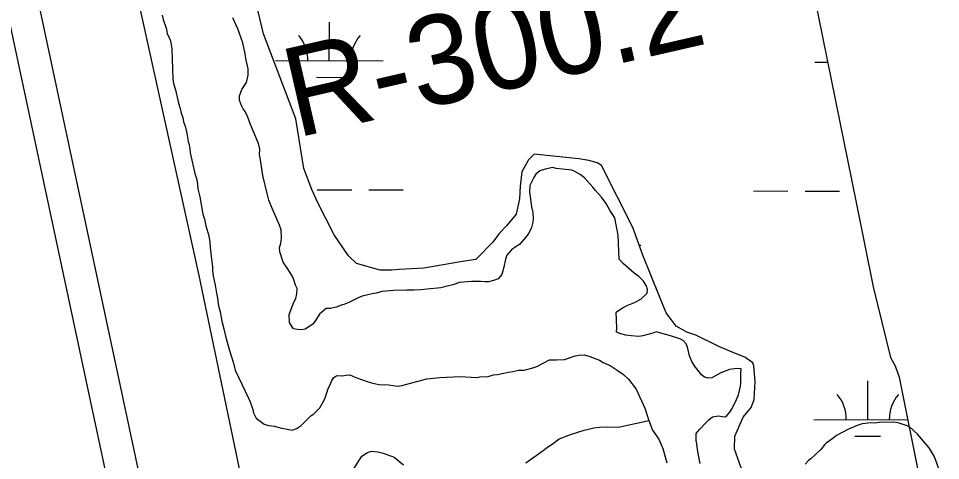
# Model space of a CAD drawing. Extents: x 3161665 to 3199565, y 885729 to 911164.
# Drawn here: x 3175026 to 3175884, y 894985 to 895397 of the extents above; entities that cross this region are included whole.
import ezdxf

# ---------------------------------------------------------------- set-up
doc = ezdxf.new("R2010")
doc.units = 0
for name, color, linetype in [('V-LEVE-TOET', 7, 'Continuous'), ('V-RIVR-RANG-IDEN', 7, 'Continuous'), ('V-SITE-VEGE', 7, 'Continuous'), ('V-SURV-LINE', 7, 'Continuous'), ('V-TOPO-SHOR', 7, 'Continuous'), ('V-WETL-SWMP', 7, 'Continuous')]:
    doc.layers.add(name, color=color, linetype=linetype)

msp = doc.modelspace()

# ---------------------------------------------------------------- linework, layer by layer
at = {"layer": 'V-LEVE-TOET'}
msp.add_lwpolyline([(3174566.85, 897865.68), (3174635.83, 897583.71), (3174711.7, 897283.5), (3174795.82, 896920.93), (3174863.72, 896619.04), (3174934.5, 896318.62), (3175016.53, 895935.58), (3175109.93, 895536.94), (3175193.43, 895157.19), (3175269.57, 894793.2), (3175363, 894393.76), (3175446.73, 894021.24), (3175510.4, 893698.81), (3175596.82, 893326.15), (3175626.84, 893204.92), (3175671.16, 893055.89), (3175732.85, 892857.2), (3175831.28, 892583.94), (3175876.32, 892462.54)], dxfattribs=at)
at = {"layer": 'V-SITE-VEGE'}
for points in [[(3175292.57, 895107.24), (3175288.98, 895106.63), (3175285.36, 895106.93), (3175281.71, 895107.68), (3175279.8, 895110.31), (3175277.86, 895113.39), (3175277.54, 895121.05), (3175282.02, 895132.53), (3175283.7, 895135.76), (3175284.86, 895140.32), (3175285.1, 895145.3), (3175283.62, 895148.39), (3175282.05, 895153.29), (3175280.57, 895156.39), (3175276.68, 895163), (3175271.89, 895169.57), (3175268.77, 895179.37), (3175268.6, 895183.43), (3175269.8, 895187.09), (3175270.49, 895192.09), (3175270.17, 895199.74), (3175268.63, 895204.2), (3175261.15, 895221.04), (3175258.63, 895227.25), (3175257.01, 895233.5), (3175253.14, 895250.49), (3175251.26, 895263.05), (3175250.07, 895269.78), (3175250.31, 895274.75), (3175249.19, 895280.12), (3175241.67, 895297.86), (3175239.13, 895304.53), (3175236.65, 895309.85), (3175234.74, 895312.47), (3175232.78, 895316), (3175231.24, 895320.45), (3175231.52, 895324.53), (3175233.53, 895330.48), (3175237.77, 895336.98), (3175239.29, 895343.81), (3175239.49, 895349.69), (3175237.29, 895359.08), (3175236.65, 895363.57), (3175234.41, 895373.86), (3175229.81, 895386.75), (3175225.32, 895396.95)], [(3175684.24, 895068.62), (3175679.36, 895066.61), (3175670.97, 895062.19), (3175667.38, 895061.59), (3175664.17, 895062.81), (3175661.37, 895064.95), (3175654.7, 895073.25), (3175652.28, 895077.21), (3175650.25, 895082.54), (3175648.1, 895090.58), (3175647.07, 895093.69), (3175644.24, 895096.73), (3175641.01, 895098.4), (3175632.31, 895101.2), (3175626.83, 895102.77), (3175619.07, 895104.71), (3175615.95, 895103.67), (3175606.58, 895101.02), (3175603, 895100.42), (3175595.75, 895101.02), (3175590.75, 895101.71), (3175586.19, 895102.87), (3175582.06, 895104.5), (3175582.34, 895108.58), (3175581.73, 895123), (3175587.87, 895127.32), (3175592.74, 895129.78), (3175598.95, 895132.3), (3175604.69, 895135.25), (3175610.78, 895140.92), (3175611.09, 895144.1), (3175610.06, 895147.21), (3175607.15, 895152.06), (3175602.9, 895156.39), (3175598.71, 895159.38), (3175588.4, 895168.42), (3175584.63, 895172.33), (3175583.68, 895194.86), (3175580.75, 895210.99), (3175576.41, 895217.58), (3175572.52, 895224.19), (3175568.19, 895230.33), (3175562.52, 895236.41), (3175560.14, 895239.47), (3175552.55, 895248.18), (3175548.36, 895251.16), (3175543.27, 895254.11), (3175540.51, 895255.35), (3175531.92, 895256.27), (3175525.99, 895256.99), (3175522.8, 895257.76), (3175515.65, 895256.11), (3175510.75, 895254.55), (3175507.25, 895251.69), (3175505.14, 895248.44), (3175501.38, 895241.06), (3175501.18, 895235.19), (3175503.12, 895221.27), (3175504.24, 895215.9), (3175504.49, 895210.04), (3175504.17, 895206.87), (3175503.03, 895201.86), (3175501.79, 895199.09), (3175500.12, 895195.86), (3175497.48, 895192.75), (3175491.96, 895186.04), (3175488, 895183.62), (3175484.49, 895181.21), (3175480.19, 895176.07), (3175478.99, 895172.4), (3175477.48, 895165.12), (3175475.52, 895158.26), (3175472.08, 895154.06), (3175467.63, 895152.51), (3175463.16, 895151.42), (3175459.56, 895151.27), (3175455.93, 895151.57), (3175447.35, 895151.66), (3175436.11, 895150.74), (3175429.88, 895148.67), (3175418.7, 895145.94), (3175406.12, 895144.51), (3175400.2, 895144.04), (3175393.97, 895143.55), (3175386.74, 895143.7), (3175374.58, 895143.19), (3175363.78, 895142.28), (3175358.43, 895140.7), (3175354.84, 895140.1), (3175345.45, 895137.9), (3175341.91, 895136.4), (3175332.61, 895131.95), (3175328.61, 895130.42), (3175325.04, 895129.37), (3175321.5, 895127.86), (3175315.67, 895126.72), (3175312.07, 895126.57), (3175305.97, 895121.34), (3175302.16, 895115.31), (3175299.59, 895112.05), (3175292.57, 895107.24)], [(3175659.88, 894982.27), (3175658.71, 894988.54), (3175657.53, 894995.26), (3175656.85, 895000.65), (3175656.27, 895003.79), (3175656.45, 895010.12), (3175659.45, 895013.85), (3175665.5, 895020.43), (3175668.11, 895022.8), (3175671.6, 895025.65), (3175676.97, 895026.78), (3175680.61, 895026.03), (3175683.79, 895025.71), (3175687.67, 895029.94), (3175689.77, 895033.64), (3175693.94, 895041.94), (3175695.57, 895046.07), (3175696.75, 895050.18), (3175697.48, 895054.28), (3175697.8, 895057.45), (3175698.01, 895063.33), (3175697.87, 895066.48), (3175698.15, 895070.56), (3175694.08, 895070.84), (3175687.36, 895069.65), (3175684.24, 895068.62)], [(3175573.99, 895016.5), (3175583.95, 895016.01), (3175612.15, 895022.25), (3175615.68, 895013.37), (3175621.45, 895005.04), (3175625.43, 894996.17), (3175629.16, 894982.79)], [(3175883.71, 894973.08), (3175879.1, 894985.98), (3175877.62, 894989.07), (3175873.22, 894997.02), (3175862.31, 895009.65), (3175854.79, 895016.56), (3175851.58, 895017.78), (3175844.26, 895020.18), (3175839.71, 895020.89), (3175826.64, 895020.34), (3175822.16, 895019.7), (3175818.98, 895020.02), (3175810.89, 895019.23), (3175805.99, 895017.67), (3175798.01, 895014.17), (3175786.97, 895008.29), (3175783.91, 895005.9), (3175780.4, 895003.5), (3175777.34, 895001.11), (3175775.59, 894999.69), (3175772.16, 894995.48), (3175763.06, 894986.52), (3175760.86, 894985.07), (3175757.84, 894981.78)], [(3175497.75, 894983.04), (3175513.97, 894994.56), (3175517.03, 894996.95), (3175522.31, 895000.33), (3175528.88, 895005.12), (3175540.42, 895009.67), (3175552.01, 895013.31), (3175560.95, 895015.5), (3175566.33, 895016.17), (3175573.99, 895016.5)], [(3175330.11, 894965.16), (3175345.35, 894989.28), (3175350.63, 894992.66), (3175354.2, 894993.72), (3175360.09, 894993.06), (3175365.11, 894991.92), (3175375.19, 894988.28), (3175384.07, 894980.98)]]:
    msp.add_lwpolyline(points, dxfattribs=at)
at = {"layer": 'V-SURV-LINE'}
for points in [[(3175033.05, 895463.17), (3175421.29, 893644.8)], [(3175391.95, 893638.52), (3175003.71, 895456.89)]]:
    msp.add_lwpolyline(points, dxfattribs=at)
at = {"layer": 'V-TOPO-SHOR'}
for points in [[(3175159.3, 895399.59), (3175160.37, 895395.57), (3175163.45, 895386.67), (3175164.09, 895382.19), (3175165.55, 895379.54), (3175167.08, 895375.54), (3175168.28, 895368.37), (3175169.46, 895340.43), (3175170.09, 895335.94), (3175171.69, 895330.14), (3175174.48, 895317.62), (3175176.04, 895312.71), (3175177.13, 895308.25), (3175178.65, 895304.25), (3175179.27, 895300.21), (3175181.28, 895295.33), (3175182.43, 895289.51), (3175183.65, 895281.88), (3175184.69, 895278.77), (3175185.29, 895275.18), (3175185.44, 895271.58), (3175189.86, 895252.35), (3175190.93, 895248.33), (3175191.97, 895245.21), (3175192.72, 895238.02), (3175194.39, 895230.42), (3175197.33, 895214.29), (3175198.87, 895209.84), (3175200.04, 895203.57), (3175202.69, 895194.2), (3175203.84, 895188.38), (3175204.04, 895183.42), (3175205.51, 895169.94), (3175206.15, 895165.45), (3175206.3, 895161.85), (3175206.96, 895156.91), (3175208.67, 895148.4), (3175209.9, 895140.78)], [(3175400.2, 895144.04), (3175393.97, 895143.55), (3175386.74, 895143.7), (3175374.58, 895143.19), (3175363.78, 895142.28), (3175358.43, 895140.7), (3175354.84, 895140.1), (3175345.45, 895137.9), (3175341.91, 895136.4), (3175332.61, 895131.94), (3175328.61, 895130.42), (3175325.04, 895129.37), (3175321.5, 895127.86), (3175315.67, 895126.72), (3175312.07, 895126.57), (3175305.97, 895121.34), (3175302.16, 895115.31), (3175299.59, 895112.05), (3175292.57, 895107.24), (3175288.98, 895106.63), (3175285.36, 895106.93), (3175281.71, 895107.68), (3175279.8, 895110.31), (3175277.86, 895113.39), (3175277.54, 895121.05), (3175282.02, 895132.53), (3175283.7, 895135.76), (3175284.86, 895140.32), (3175285.1, 895145.3), (3175283.62, 895148.39), (3175282.05, 895153.29), (3175280.57, 895156.39), (3175276.68, 895163), (3175271.89, 895169.57), (3175268.77, 895179.37), (3175268.6, 895183.43), (3175269.8, 895187.09), (3175270.49, 895192.09), (3175270.17, 895199.74), (3175268.63, 895204.2), (3175261.15, 895221.04), (3175258.63, 895227.25), (3175257.01, 895233.5), (3175253.14, 895250.49), (3175251.26, 895263.05), (3175250.07, 895269.78), (3175250.31, 895274.75), (3175249.19, 895280.12), (3175241.67, 895297.86), (3175239.13, 895304.53), (3175236.65, 895309.85), (3175234.74, 895312.47), (3175232.78, 895316), (3175231.24, 895320.45), (3175231.52, 895324.53), (3175233.53, 895330.48), (3175237.77, 895336.98), (3175239.29, 895343.81), (3175239.49, 895349.69), (3175237.29, 895359.08), (3175236.65, 895363.57), (3175234.41, 895373.86), (3175229.81, 895386.75), (3175225.32, 895396.95)], [(3175531.92, 895256.27), (3175525.99, 895256.99), (3175522.8, 895257.76), (3175515.65, 895256.11), (3175510.75, 895254.55), (3175507.25, 895251.69), (3175505.14, 895248.44), (3175501.38, 895241.06), (3175501.18, 895235.19), (3175503.12, 895221.27), (3175504.24, 895215.9), (3175504.49, 895210.04), (3175504.17, 895206.87), (3175503.03, 895201.86), (3175501.79, 895199.09), (3175500.12, 895195.86), (3175497.48, 895192.75), (3175491.96, 895186.04), (3175488, 895183.62), (3175484.49, 895181.21), (3175480.19, 895176.07), (3175478.99, 895172.4), (3175477.48, 895165.12), (3175475.52, 895158.26), (3175472.08, 895154.06), (3175467.63, 895152.51), (3175463.16, 895151.42), (3175459.56, 895151.27), (3175455.93, 895151.57), (3175447.35, 895151.66), (3175436.11, 895150.74), (3175429.87, 895148.67), (3175418.7, 895145.94), (3175406.12, 895144.51), (3175400.2, 895144.04)], [(3175644.24, 895096.73), (3175641.01, 895098.4), (3175632.31, 895101.2), (3175626.83, 895102.77), (3175619.07, 895104.71), (3175615.95, 895103.67), (3175606.58, 895101.02), (3175603, 895100.42), (3175595.75, 895101.02), (3175590.75, 895101.71), (3175586.19, 895102.87), (3175582.06, 895104.5), (3175582.34, 895108.58), (3175581.73, 895123), (3175587.87, 895127.32), (3175592.74, 895129.78), (3175598.95, 895132.3), (3175604.69, 895135.25), (3175610.78, 895140.92), (3175611.09, 895144.1), (3175610.06, 895147.21), (3175607.15, 895152.06), (3175602.9, 895156.39), (3175598.71, 895159.38), (3175588.4, 895168.42), (3175584.63, 895172.33), (3175583.68, 895194.86), (3175580.75, 895210.99), (3175576.41, 895217.58), (3175572.52, 895224.19), (3175568.19, 895230.33), (3175562.52, 895236.41), (3175560.14, 895239.47), (3175552.55, 895248.18), (3175548.36, 895251.16), (3175543.27, 895254.11), (3175540.51, 895255.35), (3175531.92, 895256.27)], [(3175209.9, 895140.78), (3175210.99, 895136.31), (3175211.67, 895130.92), (3175212.25, 895127.79), (3175213.34, 895123.32), (3175215.05, 895114.81), (3175217.21, 895106.33), (3175218.34, 895100.96), (3175222.06, 895087.57), (3175225.73, 895075.54), (3175227.35, 895069.28), (3175239.73, 895043.17), (3175241.24, 895039.62), (3175243.79, 895032.51), (3175244.38, 895029.37), (3175246.84, 895024.51), (3175254.29, 895018.95), (3175258.41, 895017.77), (3175263.85, 895017.1), (3175269.33, 895015.52), (3175280.72, 895013.29), (3175285.15, 895015.28), (3175288.66, 895017.69), (3175297.76, 895026.65), (3175300.39, 895028.56), (3175306.02, 895034.22), (3175308.55, 895038.38), (3175310.64, 895042.54), (3175312.66, 895048.04), (3175313.84, 895052.15), (3175315.53, 895054.93), (3175317.15, 895059.51), (3175319.29, 895062.31), (3175321.91, 895064.23), (3175327.34, 895064.01), (3175330.48, 895064.59), (3175334.08, 895064.74), (3175339.6, 895062.26), (3175350.14, 895058.64), (3175354.25, 895057.46), (3175361.08, 895055.94), (3175370.14, 895055.42), (3175378.75, 895054.43), (3175382.34, 895055.03), (3175405.57, 895060.97), (3175417.7, 895062.39), (3175436.63, 895063.18), (3175452, 895062.47), (3175455.14, 895063.06), (3175462.8, 895063.38), (3175467.7, 895064.94), (3175471.31, 895065.09), (3175475.77, 895066.18), (3175481.6, 895067.33), (3175485.63, 895067.95), (3175491, 895069.08), (3175496.41, 895069.3), (3175504.44, 895071.45), (3175508.01, 895072.5), (3175519.93, 895078.87), (3175526.26, 895078.68), (3175533.92, 895079.01), (3175543.71, 895082.58), (3175547.29, 895083.18), (3175552.25, 895083.39), (3175557.28, 895081.79), (3175566.45, 895078.57), (3175569.7, 895076.45), (3175576.14, 895073.56), (3175582.64, 895069.32), (3175588.68, 895065.05), (3175593.38, 895060.74), (3175600.54, 895051.56), (3175608.5, 895033.84), (3175612.15, 895022.25), (3175615.68, 895013.37), (3175621.45, 895005.04), (3175625.44, 894996.17), (3175629.16, 894982.79)], [(3175659.88, 894982.27), (3175658.71, 894988.54), (3175657.53, 894995.26), (3175656.85, 895000.65), (3175656.27, 895003.79), (3175656.45, 895010.12), (3175659.45, 895013.86), (3175665.5, 895020.43), (3175668.11, 895022.8), (3175671.6, 895025.65), (3175676.97, 895026.78), (3175680.61, 895026.03), (3175683.79, 895025.71), (3175687.67, 895029.94), (3175689.77, 895033.64), (3175693.94, 895041.94), (3175695.57, 895046.07), (3175696.75, 895050.18), (3175697.48, 895054.28), (3175697.8, 895057.45), (3175698.01, 895063.33), (3175697.87, 895066.48), (3175698.15, 895070.56), (3175694.08, 895070.84), (3175687.36, 895069.65), (3175684.24, 895068.62), (3175679.36, 895066.61), (3175670.97, 895062.19), (3175667.38, 895061.59), (3175664.17, 895062.81), (3175661.37, 895064.95), (3175654.7, 895073.25), (3175652.28, 895077.21), (3175650.25, 895082.54), (3175648.1, 895090.58), (3175647.07, 895093.69), (3175644.24, 895096.73)]]:
    msp.add_lwpolyline(points, dxfattribs=at)
at = {"layer": 'V-WETL-SWMP'}
for p, q in [((3175253.56, 895382.12), (3175196.82, 895630.7)), ((3175753.42, 895480.52), (3175805.29, 895225.31)), ((3175314.95, 895357.16), (3175315.05, 895393.16)), ((3175283.83, 895303.12), (3175253.56, 895382.12)), ((3175264.95, 895357.3), (3175364.95, 895357.02)), ((3175766.86, 895355.91), (3175778.75, 895355.88)), ((3175302.91, 895341.76), (3175326.91, 895341.7)), ((3175291.39, 895257.01), (3175283.83, 895303.12)), ((3175505.41, 895270.18), (3175500.27, 895265.01)), ((3175547.08, 895265.78), (3175505.41, 895270.18)), ((3175556.47, 895264.19), (3175547.08, 895265.78)), ((3175298.77, 895237.28), (3175291.39, 895257.01)), ((3175500.27, 895265.01), (3175493.99, 895253.82)), ((3175564.3, 895262.14), (3175556.47, 895264.19)), ((3175568.18, 895259.53), (3175564.3, 895262.14)), ((3175597.4, 895201.8), (3175568.18, 895259.53)), ((3175493.99, 895253.82), (3175492.57, 895240.27)), ((3175492.57, 895240.27), (3175491.88, 895228.53)), ((3175304.03, 895225.59), (3175298.77, 895237.28)), ((3175303.78, 895237.12), (3175335.78, 895237.03)), ((3175351.78, 895236.99), (3175383.78, 895236.9)), ((3175709.68, 895236), (3175741.68, 895235.91)), ((3175757.68, 895235.87), (3175789.68, 895235.78)), ((3175319.6, 895195.08), (3175304.03, 895225.59)), ((3175491.88, 895228.53), (3175488.7, 895214.5)), ((3175805.29, 895225.31), (3175821.13, 895146.84)), ((3175488.7, 895214.5), (3175479.82, 895203.61)), ((3175479.82, 895203.61), (3175472.98, 895196.37)), ((3175606.62, 895176.19), (3175597.4, 895201.8)), ((3175332.93, 895175.59), (3175319.6, 895195.08)), ((3175466.97, 895188.38), (3175451.37, 895172.24)), ((3175472.98, 895196.37), (3175466.97, 895188.38)), ((3175603.25, 895185.55), (3175604.95, 895185.55)), ((3175340.17, 895168.55), (3175332.93, 895175.59)), ((3175451.37, 895172.24), (3175438.95, 895170.33)), ((3175622.13, 895137.74), (3175606.62, 895176.19)), ((3175362.27, 895162.34), (3175340.17, 895168.55)), ((3175379.91, 895162.88), (3175373.19, 895162.2)), ((3175402.89, 895164.05), (3175379.91, 895162.88)), ((3175438.95, 895170.33), (3175402.89, 895164.05)), ((3175373.19, 895162.2), (3175362.27, 895162.34)), ((3175821.13, 895146.84), (3175837.01, 895080.82)), ((3175628.53, 895122.52), (3175622.13, 895137.74)), ((3175637.59, 895110), (3175628.53, 895122.52)), ((3175647.55, 895104.47), (3175637.59, 895110)), ((3175656, 895101.65), (3175647.55, 895104.47)), ((3175677.28, 895091.23), (3175656, 895101.65)), ((3175689.81, 895086), (3175677.28, 895091.23)), ((3175701.52, 895081.33), (3175689.81, 895086)), ((3175709.08, 895076.09), (3175701.52, 895081.33)), ((3175837.01, 895080.82), (3175841.48, 895073.1)), ((3175709.99, 895073.35), (3175709.08, 895076.09)), ((3175711.2, 895058.71), (3175709.99, 895073.35)), ((3175841.48, 895073.1), (3175845.09, 895062.58)), ((3175845.09, 895062.58), (3175868.06, 894948.88)), ((3175710.12, 895041.99), (3175711.2, 895058.71)), ((3175815.94, 895023.1), (3175816.04, 895059.1)), ((3175700.1, 895025.29), (3175707.47, 895034.34)), ((3175707.47, 895034.34), (3175710.12, 895041.99)), ((3175692.3, 895007.9), (3175700.1, 895025.29)), ((3175765.94, 895023.24), (3175853.09, 895023)), ((3175691.82, 894995.77), (3175692.3, 895007.9)), ((3175803.9, 895007.7), (3175827.9, 895007.64)), ((3175713.4, 894935.74), (3175691.82, 894995.77))]:
    msp.add_line(p, q, dxfattribs=at)
for centre, start, end in [((3175259.71, 895357.79), 359.06985, 40.6135), ((3175370.2, 895357.48), 139.06984, 180.6135), ((3175760.7, 895023.73), 359.06985, 40.6135), ((3175871.18, 895023.42), 139.06984, 180.6135)]:
    msp.add_arc(centre, 35.25, start, end, dxfattribs=at)

# ---------------------------------------------------------------- texts
at = {"layer": 'V-RIVR-RANG-IDEN'}
msp.add_text('R-300.2', height=83, rotation=12.93818, dxfattribs=at).set_placement((3175284.12, 895285.25))

doc.saveas('drawing.dxf')
